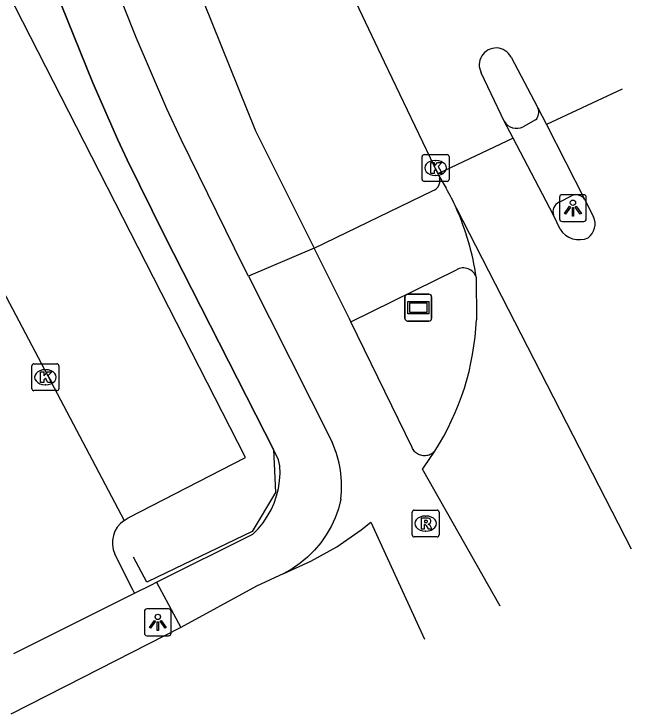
# Model space of a CAD drawing. Extents: x 158838 to 160074, y 386376 to 387776.
# Drawn here: x 159634.95 to 159657.91, y 386768.4 to 386794.43 of the extents above; entities that cross this region are included whole.
import ezdxf

# ---------------------------------------------------------------- set-up
doc = ezdxf.new("R2010")
doc.units = 0
for name, color, linetype in [('IMGEO_Fietspad_gesloten', 7, 'Continuous'), ('IMGEO_Hek', 7, 'Continuous'), ('IMGEO_Kolk', 7, 'Continuous'), ('IMGEO_Lichtpunt', 7, 'Continuous'), ('IMGEO_Parkeervlak_open', 7, 'Continuous'), ('IMGEO_Rijbaan_lokaal_gesloten', 7, 'Continuous'), ('IMGEO_Rijbaan_lokaal_open', 7, 'Continuous'), ('IMGEO_Rioolput', 7, 'Continuous'), ('IMGEO_Straatnaambord', 7, 'Continuous'), ('IMGEO_Voetpad_open', 7, 'Continuous')]:
    doc.layers.add(name, color=color, linetype=linetype)

msp = doc.modelspace()

# ---------------------------------------------------------------- linework, layer by layer
at = {"layer": 'IMGEO_Fietspad_gesloten'}
for points in [[(159593.282, 386903.947), (159598.535, 386898.113), (159598.651, 386897.991), (159599.795, 386896.663), (159600.816, 386895.238), (159601.705, 386893.727), (159621.047, 386855.671), (159626.868, 386842.088), (159629.739, 386834.576), (159634.327, 386821.174), (159636.849, 386811.725), (159638.011, 386806.947), (159640.717, 386798.092), (159643.942, 386790.087), (159646.119, 386785.727)], [(159643.674, 386784.688), (159643.494, 386785.046), (159641.168, 386789.761), (159640.636, 386790.906), (159639.493, 386793.552), (159638.577, 386795.88), (159637.968, 386797.534), (159637.477, 386798.97), (159636.982, 386800.621), (159636.269, 386803.188), (159635.64, 386805.674), (159633.25, 386815.503), (159632.225, 386819.068), (159630.884, 386823.445), (159627.531, 386833.351), (159621.314, 386849.17)], [(159646.119, 386785.727), (159643.674, 386784.688)], [(159647.487, 386782.988), (159647.431, 386783.1), (159646.119, 386785.727)], [(159643.674, 386784.688), (159646.792, 386778.507)], [(159650.607, 386778.179), (159650.581, 386778.151), (159650.549, 386778.121), (159650.513, 386778.093), (159650.475, 386778.069), (159650.436, 386778.049), (159650.394, 386778.032), (159650.352, 386778.018), (159650.308, 386778.009), (159650.263, 386778.003), (159650.219, 386778.002), (159650.174, 386778.005), (159650.13, 386778.011), (159650.086, 386778.022), (159650.044, 386778.036), (159650.003, 386778.054), (159649.964, 386778.076), (159649.926, 386778.101), (159649.892, 386778.129), (159649.86, 386778.16), (159649.831, 386778.194), (159649.805, 386778.231), (159649.782, 386778.269), (159649.763, 386778.31), (159647.487, 386782.988)], [(159647.115, 386776.385), (159647.024, 386776.037), (159646.903, 386775.698), (159646.752, 386775.372), (159646.572, 386775.06), (159646.365, 386774.766), (159646.133, 386774.491), (159645.877, 386774.238), (159645.6, 386774.009), (159645.303, 386773.806), (159644.989, 386773.63)]]:
    msp.add_lwpolyline(points, dxfattribs=at)
msp.add_arc((159643.166, 386776.87), 3.978, 353.0038, 24.3058, dxfattribs=at)
at = {"layer": 'IMGEO_Hek'}
for points in [[(159634.964, 386799.874), (159635.65, 386797.741), (159636.71, 386794.785), (159637.881, 386791.872), (159638.815, 386789.755), (159639.163, 386789.006), (159640.553, 386786.191), (159644.288, 386778.875)], [(159644.288, 386778.875), (159644.612, 386778.24), (159644.681, 386776.643), (159643.809, 386775.183), (159640.278, 386773.484)], [(159640.278, 386773.484), (159639.897, 386773.3), (159639.402, 386774.233)]]:
    msp.add_lwpolyline(points, dxfattribs=at)
at = {"layer": 'IMGEO_Kolk'}
for p, q in [((159650.139, 386788.279), (159650.139, 386789.131)), ((159650.214, 386789.205), (159651.066, 386789.205)), ((159650.627, 386788.985), (159650.652, 386788.985)), ((159651.14, 386789.131), (159651.14, 386788.279)), ((159651.066, 386788.205), (159650.214, 386788.205)), ((159650.65, 386788.425), (159650.625, 386788.425)), ((159635.622, 386780.499), (159635.622, 386781.351)), ((159635.697, 386781.425), (159636.549, 386781.425)), ((159636.11, 386781.205), (159636.135, 386781.205)), ((159636.623, 386781.351), (159636.623, 386780.499)), ((159636.549, 386780.425), (159635.697, 386780.425)), ((159636.133, 386780.645), (159636.108, 386780.645))]:
    msp.add_line(p, q, dxfattribs=at)
for points in [[(159650.139, 386788.279), (159650.139, 386789.131)], [(159650.214, 386789.205), (159651.066, 386789.205)], [(159651.14, 386789.131), (159651.14, 386788.279)], [(159650.46, 386788.905), (159650.583, 386788.905), (159650.583, 386788.754), (159650.713, 386788.905), (159650.877, 386788.905), (159650.731, 386788.754), (159650.884, 386788.505), (159650.732, 386788.505), (159650.647, 386788.669), (159650.583, 386788.602), (159650.583, 386788.505), (159650.46, 386788.505), (159650.46, 386788.905)], [(159651.066, 386788.205), (159650.214, 386788.205)], [(159635.622, 386780.499), (159635.622, 386781.351)], [(159635.697, 386781.425), (159636.549, 386781.425)], [(159636.623, 386781.351), (159636.623, 386780.499)], [(159635.943, 386781.125), (159636.066, 386781.125), (159636.066, 386780.974), (159636.196, 386781.125), (159636.36, 386781.125), (159636.214, 386780.974), (159636.367, 386780.725), (159636.215, 386780.725), (159636.13, 386780.889), (159636.066, 386780.822), (159636.066, 386780.725), (159635.943, 386780.725), (159635.943, 386781.125)], [(159636.549, 386780.425), (159635.697, 386780.425)]]:
    msp.add_lwpolyline(points, dxfattribs=at)
for centre, start, end in [((159650.216, 386789.129), 91.552, 178.448), ((159650.216, 386789.129), 91.552, 178.448), ((159651.064, 386789.129), 1.552, 88.448), ((159651.064, 386789.129), 1.552, 88.448), ((159650.216, 386788.281), 181.552, 268.448), ((159650.216, 386788.281), 181.552, 268.448), ((159651.064, 386788.281), 271.552, 358.448), ((159651.064, 386788.281), 271.552, 358.448), ((159635.699, 386781.349), 91.552, 178.448), ((159635.699, 386781.349), 91.552, 178.448), ((159636.547, 386781.349), 1.552, 88.448), ((159636.547, 386781.349), 1.552, 88.448), ((159635.699, 386780.501), 181.552, 268.448), ((159635.699, 386780.501), 181.552, 268.448), ((159636.547, 386780.501), 271.552, 358.448), ((159636.547, 386780.501), 271.552, 358.448)]:
    msp.add_arc(centre, 0.0765, start, end, dxfattribs=at)
for centre, major_axis, ratio, start_param, end_param in [((159650.626, 386788.705), (-0.387, 0.002), 0.722429, 4.712389, 7.853982), ((159650.651, 386788.705), (-0.39, 0.002), 0.717154, 1.570796, 4.712389), ((159636.109, 386780.925), (-0.387, 0.002), 0.722429, 4.712389, 7.853982), ((159636.134, 386780.925), (-0.39, 0.002), 0.717154, 1.570796, 4.712389)]:
    msp.add_ellipse(centre, major_axis=major_axis, ratio=ratio, start_param=start_param, end_param=end_param, dxfattribs=at)
at = {"layer": 'IMGEO_Lichtpunt'}
for p, q in [((159656.153, 386787.711), (159655.345, 386787.711)), ((159656.153, 386787.711), (159655.345, 386787.711)), ((159655.251, 386787.616), (159655.251, 386786.809)), ((159655.251, 386787.616), (159655.251, 386786.809)), ((159656.247, 386786.809), (159656.247, 386787.616)), ((159656.247, 386786.809), (159656.247, 386787.616)), ((159655.345, 386786.715), (159656.153, 386786.715)), ((159655.345, 386786.715), (159656.153, 386786.715)), ((159639.805, 386772.215), (159639.805, 386771.408)), ((159639.805, 386772.215), (159639.805, 386771.408)), ((159640.707, 386772.31), (159639.899, 386772.31)), ((159640.707, 386772.31), (159639.899, 386772.31)), ((159640.801, 386771.408), (159640.801, 386772.215)), ((159640.801, 386771.408), (159640.801, 386772.215)), ((159639.899, 386771.314), (159640.707, 386771.314)), ((159639.899, 386771.314), (159640.707, 386771.314))]:
    msp.add_line(p, q, dxfattribs=at)
for points in [[(159655.625, 386787.28), (159655.664, 386787.252), (159655.476, 386786.99), (159655.438, 386787.017), (159655.625, 386787.28)], [(159655.727, 386787.232), (159655.774, 386787.232), (159655.774, 386786.91), (159655.727, 386786.91), (159655.727, 386787.232)], [(159655.837, 386787.252), (159655.875, 386787.279), (159656.062, 386787.017), (159656.023, 386786.989), (159655.837, 386787.252)], [(159640.179, 386771.879), (159640.218, 386771.851), (159640.03, 386771.589), (159639.992, 386771.616), (159640.179, 386771.879)], [(159640.281, 386771.831), (159640.328, 386771.831), (159640.328, 386771.509), (159640.281, 386771.509), (159640.281, 386771.831)], [(159640.391, 386771.851), (159640.429, 386771.878), (159640.616, 386771.616), (159640.577, 386771.588), (159640.391, 386771.851)]]:
    msp.add_lwpolyline(points, dxfattribs=at)
for centre in [(159655.75, 386787.414), (159640.304, 386772.013)]:
    msp.add_circle(centre, 0.0994, dxfattribs=at)
for centre, start, end in [((159655.345, 386787.616), 90, 180), ((159655.345, 386787.616), 90, 180), ((159656.153, 386787.616), 0, 90), ((159656.153, 386787.616), 0, 90), ((159655.345, 386786.809), 180, 270), ((159655.345, 386786.809), 180, 270), ((159656.153, 386786.809), 270, 0), ((159656.153, 386786.809), 270, 360), ((159639.899, 386772.215), 90, 180), ((159639.899, 386772.215), 90, 180), ((159640.707, 386772.215), 0, 90), ((159640.707, 386772.215), 0, 90), ((159639.899, 386771.408), 180, 270), ((159639.899, 386771.408), 180, 270), ((159640.707, 386771.408), 270, 0), ((159640.707, 386771.408), 270, 360)]:
    msp.add_arc(centre, 0.0946, start, end, dxfattribs=at)
at = {"layer": 'IMGEO_Parkeervlak_open'}
msp.add_lwpolyline([(159639.047, 386775.601), (159639.199, 386775.691), (159643.565, 386777.939), (159633.278, 386798.051), (159629.366, 386796.184)], dxfattribs=at)
at = {"layer": 'IMGEO_Rijbaan_lokaal_gesloten'}
for points in [[(159602.178, 386895.881), (159603.573, 386894.359), (159603.721, 386894.071), (159610.624, 386880.565), (159618.938, 386864.354), (159621.183, 386859.898), (159622.582, 386856.988), (159623.937, 386854.038), (159625.154, 386851.303), (159626.488, 386848.181), (159626.73, 386847.613), (159629.043, 386841.812), (159636.18, 386822.643), (159639.067, 386814.939), (159641.238, 386809.356), (159643.564, 386803.65), (159644.515, 386801.543), (159648.732, 386792.658), (159650.727, 386788.492)], [(159653.448, 386792.823), (159654.428, 386790.97), (159654.444, 386790.939)], [(159653.189, 386790.444), (159653.074, 386790.687), (159652.34, 386792.239)], [(159657.576, 386791.634), (159654.762, 386790.32)], [(159654.444, 386790.939), (159654.762, 386790.32)], [(159653.52, 386789.814), (159653.189, 386790.444)], [(159654.762, 386790.32), (159656.185, 386787.548)], [(159653.52, 386789.814), (159650.727, 386788.492)], [(159655.024, 386786.948), (159653.52, 386789.814)], [(159650.727, 386788.492), (159650.764, 386788.415)], [(159650.764, 386788.415), (159651.038, 386787.95)], [(159656.185, 386787.548), (159656.518, 386786.89)], [(159651.405, 386787.217), (159657.91, 386774.544)], [(159655.274, 386786.434), (159655.024, 386786.948)]]:
    msp.add_lwpolyline(points, dxfattribs=at)
for centre, radius, start, end in [((159652.889, 386792.541), 0.626, 26.7989, 208.7863), ((159642.147, 386783.04), 10.157, 24.2836, 28.909), ((159655.92, 386786.628), 0.653, 307.9878, 23.6969), ((159655.98, 386786.869), 0.83, 211.6395, 294.301)]:
    msp.add_arc(centre, radius, start, end, dxfattribs=at)
at = {"layer": 'IMGEO_Rijbaan_lokaal_open'}
for points in [[(159628.485, 386795.596), (159639.047, 386775.601)], [(159652.153, 386784.643), (159652.156, 386783.062)], [(159653.037, 386772.412), (159653.037, 386772.412), (159650.146, 386777.511), (159650.186, 386777.56), (159650.607, 386778.179)], [(159644.989, 386773.63), (159645.997, 386774.083), (159646.961, 386774.624), (159647.873, 386775.249), (159648.227, 386775.541), (159650.228, 386771.182)], [(159639.435, 386772.89), (159639.374, 386773.013), (159638.703, 386774.343)], [(159644.989, 386773.63), (159643.97, 386773.151), (159641.159, 386771.618)], [(159634.942, 386770.648), (159639.435, 386772.89)], [(159641.159, 386771.618), (159637.512, 386769.764), (159634.832, 386768.402)]]:
    msp.add_lwpolyline(points, dxfattribs=at)
for centre, radius, start, end in [((159642.522, 386783.24), 9.733, 8.2888, 24.1188), ((159642.416, 386783.465), 9.749, 327.1669, 357.6327), ((159639.647, 386774.761), 1.032, 125.5346, 203.8781)]:
    msp.add_arc(centre, radius, start, end, dxfattribs=at)
at = {"layer": 'IMGEO_Rioolput'}
for p, q in [((159649.843, 386775.984), (159650.695, 386775.984)), ((159649.768, 386775.058), (159649.768, 386775.91)), ((159650.256, 386775.764), (159650.281, 386775.764)), ((159650.769, 386775.91), (159650.769, 386775.058)), ((159650.279, 386775.204), (159650.254, 386775.204)), ((159650.695, 386774.984), (159649.843, 386774.984))]:
    msp.add_line(p, q, dxfattribs=at)
for points in [[(159649.843, 386775.984), (159650.695, 386775.984)], [(159649.768, 386775.058), (159649.768, 386775.91)], [(159650.769, 386775.91), (159650.769, 386775.058)], [(159650.357, 386775.682), (159650.105, 386775.684), (159650.105, 386775.284)], [(159650.105, 386775.284), (159650.229, 386775.284), (159650.229, 386775.446), (159650.24, 386775.446)], [(159650.283, 386775.603), (159650.229, 386775.603), (159650.229, 386775.522)], [(159650.229, 386775.522), (159650.281, 386775.522)], [(159650.287, 386775.417), (159650.358, 386775.284), (159650.498, 386775.284), (159650.433, 386775.41)], [(159650.695, 386774.984), (159649.843, 386774.984)]]:
    msp.add_lwpolyline(points, dxfattribs=at)
for centre, radius, start, end in [((159649.845, 386775.908), 0.0765, 91.552, 178.448), ((159649.845, 386775.908), 0.0765, 91.552, 178.448), ((159650.693, 386775.908), 0.0765, 1.552, 88.448), ((159650.693, 386775.908), 0.0765, 1.552, 88.448), ((159650.239, 386775.393), 0.0533, 26.0293, 88.6989), ((159650.265, 386775.711), 0.19, 274.7715, 282.9687), ((159650.289, 386775.507), 0.0964, 77.0061, 93.1865), ((159650.303, 386775.564), 0.0378, 276.6634, 79.6772), ((159650.356, 386775.572), 0.109, 350.3612, 89.416), ((159650.354, 386775.572), 0.112, 277.5842, 350.9817), ((159650.338, 386775.357), 0.108, 29.5134, 73.7905), ((159649.845, 386775.06), 0.0765, 181.552, 268.448), ((159649.845, 386775.06), 0.0765, 181.552, 268.448), ((159650.693, 386775.06), 0.0765, 271.552, 358.448), ((159650.693, 386775.06), 0.0765, 271.552, 358.448)]:
    msp.add_arc(centre, radius, start, end, dxfattribs=at)
for centre, major_axis, ratio, start_param, end_param in [((159650.255, 386775.484), (-0.387, 0.002), 0.722429, 4.712389, 7.853982), ((159650.28, 386775.484), (-0.39, 0.002), 0.717154, 1.570796, 4.712389)]:
    msp.add_ellipse(centre, major_axis=major_axis, ratio=ratio, start_param=start_param, end_param=end_param, dxfattribs=at)
at = {"layer": 'IMGEO_Straatnaambord'}
for p, q in [((159649.5, 386783.112), (159649.5, 386783.912)), ((159649.5, 386783.912), (159649.5, 386783.112)), ((159649.6, 386784.012), (159650.39, 386784.012)), ((159650.39, 386784.012), (159649.6, 386784.012)), ((159650.49, 386783.912), (159650.49, 386783.112)), ((159650.49, 386783.112), (159650.49, 386783.912)), ((159650.39, 386783.012), (159649.6, 386783.012)), ((159649.6, 386783.012), (159650.39, 386783.012))]:
    msp.add_line(p, q, dxfattribs=at)
for points in [[(159649.601, 386783.744), (159650.389, 386783.744), (159650.389, 386783.28), (159649.601, 386783.28), (159649.601, 386783.744)], [(159649.666, 386783.679), (159649.666, 386783.345), (159650.324, 386783.345), (159650.324, 386783.679), (159649.666, 386783.679)]]:
    msp.add_lwpolyline(points, dxfattribs=at)
for centre, start, end in [((159649.6, 386783.912), 90, 180), ((159649.6, 386783.912), 90, 180), ((159650.39, 386783.912), 0, 90), ((159650.39, 386783.912), 360, 90), ((159649.6, 386783.112), 180, 270), ((159649.6, 386783.112), 180, 270), ((159650.39, 386783.112), 270, 0), ((159650.39, 386783.112), 270, 0)]:
    msp.add_arc(centre, 0.1, start, end, dxfattribs=at)
at = {"layer": 'IMGEO_Voetpad_open'}
for points in [[(159640.257, 386773.3), (159643.84, 386775.088), (159644.039, 386775.289), (159644.219, 386775.507), (159644.378, 386775.741), (159644.517, 386775.988), (159644.632, 386776.246), (159644.724, 386776.513), (159644.792, 386776.788), (159644.835, 386777.067), (159644.853, 386777.349), (159644.846, 386777.632), (159644.793, 386777.857), (159644.612, 386778.24), (159644.288, 386778.875), (159640.553, 386786.191), (159639.163, 386789.006), (159638.815, 386789.755), (159637.881, 386791.872), (159636.71, 386794.785), (159635.65, 386797.741), (159634.964, 386799.874)], [(159654.359, 386790.491), (159653.895, 386790.239)], [(159646.119, 386785.727), (159650.53, 386787.858)], [(159655.235, 386787.434), (159655.696, 386787.67)], [(159647.487, 386782.988), (159651.416, 386784.922)], [(159639.435, 386772.89), (159640.074, 386773.209), (159640.257, 386773.3)], [(159640.257, 386773.3), (159641.159, 386771.618)]]:
    msp.add_lwpolyline(points, dxfattribs=at)
for centre, radius, start, end in [((159654.086, 386790.775), 0.394, 313.8576, 24.6561), ((159653.649, 386790.711), 0.532, 210.1282, 297.4886), ((159650.396, 386788.242), 0.406, 289.2113, 25.2134), ((159655.858, 386787.28), 0.423, 39.4096, 112.5731), ((159655.416, 386787.067), 0.41, 116.2226, 196.8406), ((159651.668, 386784.475), 0.513, 19.0786, 119.4519)]:
    msp.add_arc(centre, radius, start, end, dxfattribs=at)

doc.saveas('drawing.dxf')
